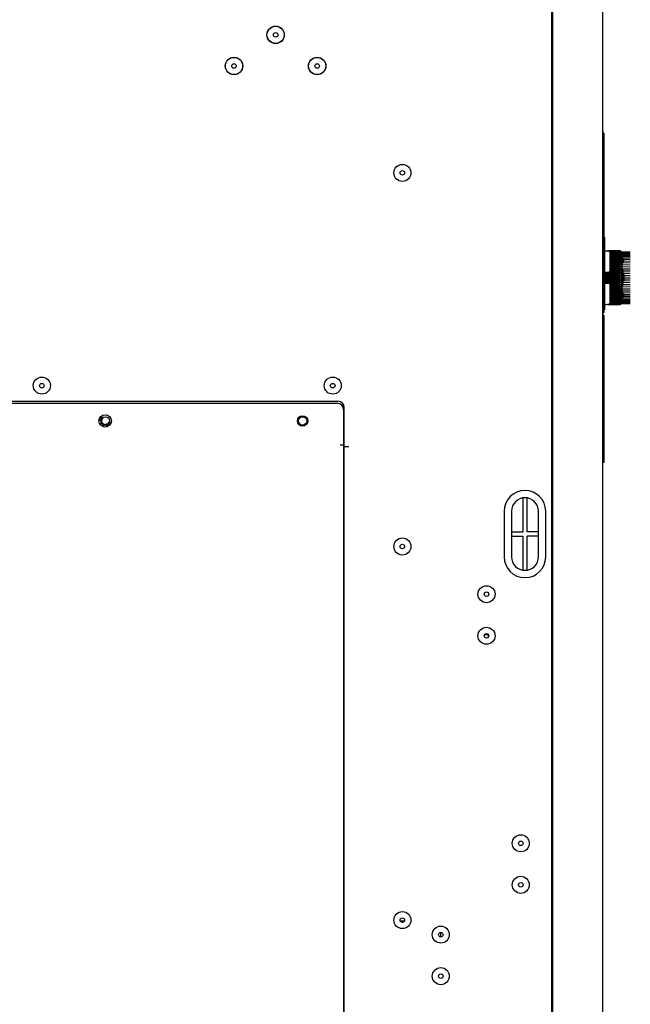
# Model space of a CAD drawing. Header units: millimetres. Extents: x 1117 to 38156, y -1945 to 7303.
# Tile 480 of 656: x 20832 to 21126, y 1415 to 1889. Entities that reach past the tile are written whole.
import ezdxf

# ---------------------------------------------------------------- set-up
doc = ezdxf.new("R2010")
doc.units = ezdxf.units.MM

msp = doc.modelspace()

# ---------------------------------------------------------------- linework, layer by layer
at = {"color": 7, "linetype": 'Continuous'}
for p, q in [((21088.404, 1020.338), (21088.404, 1907.338)), ((21112.404, 1005.338), (21112.404, 1907.338)), ((21087.904, 1005.338), (21087.904, 1905.338)), ((21112.904, 1832.432), (21112.903, 1832.444)), ((21112.904, 1834.338), (21112.904, 1748.048)), ((21113.204, 1784.338), (21112.904, 1784.338)), ((21113.204, 1784.338), (21113.204, 1749.338)), ((21113.204, 1777.833), (21113.904, 1777.821)), ((21115.312, 1777.633), (21113.204, 1777.67)), ((21113.904, 1777.821), (21113.904, 1777.658)), ((21114.704, 1777.644), (21114.704, 1777.835)), ((21114.704, 1777.835), (21120.523, 1777.733)), ((21120.523, 1777.71), (21114.704, 1777.811)), ((21114.704, 1777.759), (21120.523, 1777.658)), ((21120.523, 1777.589), (21114.704, 1777.689)), ((21115.542, 1777.571), (21120.523, 1777.486)), ((21120.523, 1777.371), (21115.682, 1777.453)), ((21115.774, 1777.297), (21120.523, 1777.217)), ((21120.523, 1777.058), (21115.804, 1777.135)), ((21115.804, 1777.134), (21115.804, 1767.943)), ((21115.804, 1776.931), (21120.523, 1776.854)), ((21120.523, 1776.651), (21115.804, 1776.726)), ((21115.804, 1776.474), (21120.523, 1776.399)), ((21115.804, 1776.238), (21115.904, 1776.238)), ((21115.804, 1775.048), (21115.904, 1775.048)), ((21120.523, 1776.155), (21115.903, 1776.225)), ((21115.904, 1776.238), (21115.904, 1769.638)), ((21115.904, 1775.926), (21120.523, 1775.857)), ((21120.523, 1775.572), (21115.904, 1775.638)), ((21115.904, 1775.296), (21120.523, 1775.23)), ((21120.523, 1774.908), (21115.904, 1774.97)), ((21115.904, 1774.587), (21120.523, 1774.525)), ((21120.523, 1774.167), (21115.904, 1774.224)), ((21121.19, 1777.423), (21125.602, 1777.346)), ((21121.19, 1777.376), (21125.602, 1777.299)), ((21121.19, 1777.232), (21125.602, 1777.156)), ((21121.19, 1776.995), (21125.602, 1776.92)), ((21121.19, 1776.664), (21125.602, 1776.592)), ((21121.19, 1776.244), (21125.602, 1776.174)), ((21121.19, 1775.737), (21125.602, 1775.671)), ((21121.19, 1775.147), (21125.602, 1775.084)), ((21121.19, 1774.479), (21125.602, 1774.42)), ((21121.369, 1777.096), (21121.378, 1777.038)), ((21121.378, 1777.038), (21121.378, 1752.638)), ((21121.658, 1774.338), (21122.361, 1774.338)), ((21115.804, 1772.688), (21115.904, 1772.688)), ((21115.804, 1770.329), (21115.904, 1770.329)), ((21115.804, 1769.638), (21115.904, 1769.638)), ((21120.523, 1769.529), (21115.804, 1769.557)), ((21115.904, 1773.803), (21120.523, 1773.746)), ((21120.523, 1773.356), (21115.904, 1773.407)), ((21115.904, 1772.987), (21121.19, 1772.928)), ((21115.904, 1772.987), (21125.602, 1772.878)), ((21115.904, 1772.95), (21120.523, 1772.899)), ((21120.523, 1772.479), (21115.904, 1772.525)), ((21115.904, 1772.11), (21121.19, 1772.057)), ((21115.904, 1772.11), (21125.602, 1772.013)), ((21115.904, 1772.037), (21120.523, 1771.99)), ((21120.523, 1771.544), (21115.904, 1771.584)), ((21115.904, 1771.177), (21121.19, 1771.131)), ((21115.904, 1771.177), (21125.602, 1771.092)), ((21115.904, 1771.068), (21120.523, 1771.028)), ((21120.523, 1770.558), (21115.904, 1770.592)), ((21115.904, 1770.196), (21121.19, 1770.157)), ((21115.904, 1770.196), (21125.602, 1770.124)), ((21115.904, 1770.052), (21120.523, 1770.018)), ((21121.19, 1773.737), (21120.523, 1773.746)), ((21121.19, 1773.737), (21125.602, 1773.683)), ((21121.734, 1769.388), (21121.735, 1769.514)), ((21121.735, 1769.274), (21121.734, 1769.388)), ((21121.735, 1769.514), (21121.736, 1769.653)), ((21121.736, 1769.653), (21121.739, 1769.803)), ((21121.739, 1769.803), (21121.743, 1770.048)), ((21121.743, 1770.048), (21121.752, 1770.505)), ((21121.751, 1772.672), (21122.451, 1772.672)), ((21121.752, 1770.505), (21121.755, 1770.701)), ((21121.755, 1770.701), (21121.757, 1770.833)), ((21121.758, 1772.242), (21121.758, 1771.139)), ((21115.312, 1767.443), (21113.204, 1767.406)), ((21113.904, 1767.419), (21113.904, 1762.258)), ((21114.704, 1767.338), (21113.904, 1767.366)), ((21114.704, 1766.338), (21113.904, 1766.31)), ((21114.304, 1767.352), (21114.304, 1766.324)), ((21114.604, 1767.044), (21125.602, 1767.01)), ((21114.604, 1765.945), (21125.602, 1765.929)), ((21114.604, 1764.838), (21125.602, 1764.838)), ((21114.704, 1762.244), (21114.704, 1767.433)), ((21120.523, 1767.371), (21114.704, 1767.389)), ((21114.704, 1767.043), (21121.19, 1767.024)), ((21114.704, 1766.801), (21120.523, 1766.784)), ((21120.523, 1766.259), (21114.704, 1766.268)), ((21114.704, 1765.945), (21121.19, 1765.935)), ((21114.704, 1765.674), (21120.523, 1765.665)), ((21120.523, 1765.137), (21114.704, 1765.137)), ((21114.704, 1764.838), (21121.19, 1764.838)), ((21115.803, 1767.909), (21120.523, 1767.888)), ((21115.804, 1769.175), (21121.19, 1769.143)), ((21115.804, 1769.175), (21125.602, 1769.116)), ((21115.804, 1768.997), (21120.523, 1768.968)), ((21120.523, 1768.464), (21115.804, 1768.485)), ((21115.804, 1768.12), (21121.19, 1768.096)), ((21115.804, 1768.12), (21125.602, 1768.076)), ((21121.684, 1768.924), (21121.467, 1769.176)), ((21121.658, 1764.838), (21122.361, 1764.838)), ((21121.709, 1768.89), (21121.684, 1768.924)), ((21121.735, 1769.172), (21121.735, 1769.274)), ((21121.737, 1769.082), (21121.735, 1769.172)), ((21121.743, 1768.909), (21121.741, 1768.939)), ((21121.747, 1768.838), (21121.839, 1768.838)), ((21121.751, 1766.338), (21122.451, 1766.338)), ((21121.758, 1768.726), (21121.758, 1766.338)), ((21122.447, 1766.038), (21122.661, 1766.038)), ((21122.635, 1765.719), (21122.466, 1765.719)), ((21122.484, 1765.028), (21122.637, 1765.028)), ((21122.638, 1764.709), (21122.484, 1764.709)), ((21113.204, 1762.27), (21115.312, 1762.233)), ((21113.904, 1763.366), (21114.704, 1763.338)), ((21114.704, 1762.338), (21113.904, 1762.31)), ((21114.304, 1763.352), (21114.304, 1762.324)), ((21114.604, 1763.731), (21125.602, 1763.748)), ((21114.604, 1762.633), (21125.602, 1762.666)), ((21114.704, 1764.54), (21120.523, 1764.54)), ((21120.523, 1764.012), (21114.704, 1764.003)), ((21114.704, 1763.732), (21121.19, 1763.742)), ((21114.704, 1763.409), (21120.523, 1763.417)), ((21120.523, 1762.893), (21114.704, 1762.875)), ((21114.704, 1762.633), (21121.19, 1762.653)), ((21114.704, 1762.288), (21120.523, 1762.305)), ((21120.523, 1761.789), (21115.803, 1761.768)), ((21115.804, 1761.734), (21115.804, 1752.543)), ((21115.804, 1761.557), (21125.602, 1761.601)), ((21115.804, 1761.557), (21121.19, 1761.581)), ((21115.804, 1761.188), (21115.904, 1761.188)), ((21115.904, 1761.192), (21120.523, 1761.213)), ((21115.904, 1761.188), (21115.904, 1753.439)), ((21120.523, 1760.708), (21115.904, 1760.681)), ((21115.904, 1760.502), (21125.602, 1760.56)), ((21115.904, 1760.502), (21121.19, 1760.534)), ((21115.904, 1760.12), (21120.523, 1760.148)), ((21121.684, 1760.753), (21121.467, 1760.501)), ((21121.684, 1760.753), (21121.684, 1760.753)), ((21121.734, 1760.31), (21121.735, 1760.424)), ((21121.735, 1760.184), (21121.734, 1760.31)), ((21121.74, 1759.815), (21121.737, 1759.971)), ((21121.747, 1760.838), (21121.839, 1760.838)), ((21121.751, 1763.338), (21122.451, 1763.338)), ((21121.758, 1763.338), (21121.758, 1760.952)), ((21122.448, 1763.538), (21122.65, 1763.538)), ((21122.461, 1763.858), (21122.63, 1763.858)), ((21115.804, 1758.938), (21115.904, 1758.938)), ((21115.804, 1756.138), (21115.904, 1756.138)), ((21115.804, 1756.085), (21115.904, 1756.085)), ((21115.804, 1755.979), (21115.904, 1755.979)), ((21115.804, 1755.766), (21115.904, 1755.766)), ((21115.804, 1755.553), (21115.904, 1755.553)), ((21115.804, 1755.34), (21115.904, 1755.34)), ((21115.804, 1755.128), (21115.904, 1755.128)), ((21115.903, 1757.152), (21120.523, 1757.198)), ((21120.523, 1756.778), (21115.903, 1756.726)), ((21115.903, 1756.269), (21120.523, 1756.321)), ((21120.523, 1759.659), (21115.904, 1759.625)), ((21115.904, 1759.481), (21125.602, 1759.552)), ((21115.904, 1759.481), (21121.19, 1759.52)), ((21115.904, 1759.084), (21120.523, 1759.118)), ((21120.523, 1758.649), (21115.904, 1758.609)), ((21115.904, 1758.5), (21125.602, 1758.584)), ((21115.904, 1758.5), (21121.19, 1758.546)), ((21115.904, 1758.092), (21120.523, 1758.133)), ((21120.523, 1757.686), (21115.904, 1757.64)), ((21115.904, 1757.567), (21125.602, 1757.664)), ((21115.904, 1757.567), (21121.19, 1757.62)), ((21115.904, 1756.69), (21125.602, 1756.798)), ((21115.904, 1756.69), (21121.19, 1756.749)), ((21121.19, 1755.939), (21115.904, 1755.874)), ((21115.904, 1755.452), (21120.523, 1755.509)), ((21120.523, 1755.152), (21115.904, 1755.09)), ((21121.19, 1755.939), (21125.602, 1755.994)), ((21121.19, 1755.198), (21125.602, 1755.257)), ((21121.658, 1755.338), (21122.361, 1755.338)), ((21121.752, 1759.184), (21121.74, 1759.815)), ((21121.751, 1757.004), (21122.451, 1757.004)), ((21121.755, 1758.985), (21121.752, 1759.184)), ((21121.757, 1758.844), (21121.755, 1758.985)), ((21121.757, 1758.844), (21121.758, 1758.537)), ((21121.758, 1758.537), (21121.758, 1757.435)), ((21113.204, 1752.006), (21115.312, 1752.043)), ((21113.204, 1751.844), (21113.904, 1751.856)), ((21113.904, 1752.019), (21113.904, 1751.856)), ((21114.704, 1751.987), (21120.523, 1752.088)), ((21114.704, 1751.842), (21114.704, 1752.033)), ((21120.523, 1752.018), (21114.704, 1751.917)), ((21114.704, 1751.865), (21120.523, 1751.966)), ((21120.523, 1751.943), (21114.704, 1751.842)), ((21120.523, 1752.191), (21115.542, 1752.105)), ((21115.687, 1752.224), (21120.523, 1752.306)), ((21120.523, 1752.46), (21115.773, 1752.38)), ((21115.804, 1754.915), (21115.904, 1754.915)), ((21115.804, 1754.809), (21115.904, 1754.809)), ((21115.804, 1754.755), (21115.904, 1754.755)), ((21115.804, 1754.702), (21115.904, 1754.702)), ((21115.804, 1754.596), (21115.904, 1754.596)), ((21115.804, 1754.436), (21115.904, 1754.436)), ((21115.804, 1754.33), (21115.904, 1754.33)), ((21115.804, 1754.117), (21115.904, 1754.117)), ((21115.804, 1753.851), (21115.904, 1753.851)), ((21115.804, 1753.692), (21115.904, 1753.692)), ((21115.804, 1753.638), (21115.904, 1753.638)), ((21115.804, 1753.438), (21115.904, 1753.438)), ((21120.523, 1753.278), (21115.804, 1753.203)), ((21115.804, 1752.951), (21120.523, 1753.026)), ((21120.523, 1752.823), (21115.804, 1752.746)), ((21115.804, 1752.542), (21120.523, 1752.619)), ((21120.523, 1754.446), (21115.903, 1754.38)), ((21115.903, 1753.452), (21120.523, 1753.522)), ((21115.904, 1754.707), (21120.523, 1754.769)), ((21115.904, 1754.038), (21120.523, 1754.104)), ((21120.523, 1753.82), (21115.904, 1753.75)), ((21121.19, 1754.529), (21125.602, 1754.592)), ((21121.19, 1753.939), (21125.602, 1754.006)), ((21121.19, 1753.432), (21125.602, 1753.502)), ((21121.19, 1753.012), (21125.602, 1753.085)), ((21121.19, 1752.682), (21125.602, 1752.757)), ((21121.19, 1752.445), (21125.602, 1752.52)), ((21121.19, 1752.301), (21125.602, 1752.378)), ((21121.19, 1752.253), (21125.602, 1752.33)), ((21121.369, 1752.581), (21121.378, 1752.638)), ((21112.404, 1746.812), (21112.904, 1746.803)), ((21113.204, 1749.338), (21112.904, 1749.338)), ((21112.904, 1746.803), (21112.904, 1745.175)), ((21112.904, 1745.175), (21112.404, 1745.172)), ((21112.404, 1745.038), (21112.904, 1745.038)), ((21112.904, 1745.038), (21112.904, 1675.873)), ((21112.904, 1738.038), (21112.404, 1738.417)), ((20570.904, 1705.338), (20984.904, 1705.338)), ((20571.154, 1704.338), (20984.654, 1704.338)), ((21112.904, 1702.933), (21112.404, 1703.998)), ((20987.654, 1701.338), (20987.654, 1079.338)), ((20987.904, 1075.338), (20987.904, 1702.338)), ((21112.904, 1698.458), (21112.404, 1701.213)), ((20870.605, 1696.651), (20870.472, 1696.007)), ((20870.472, 1696.007), (20870.554, 1695.99)), ((20870.554, 1695.99), (20870.671, 1696.554)), ((20870.72, 1696.627), (20870.605, 1696.651)), ((20870.671, 1696.554), (20871.113, 1695.874)), ((20871.166, 1695.963), (20870.72, 1696.627)), ((20870.733, 1694.921), (20870.727, 1694.824)), ((20870.727, 1694.824), (20870.75, 1694.744)), ((20870.755, 1694.988), (20870.733, 1694.921)), ((20870.75, 1694.744), (20870.781, 1694.685)), ((20870.814, 1695.056), (20870.755, 1694.988)), ((20870.781, 1694.685), (20870.834, 1694.62)), ((20870.809, 1694.849), (20870.823, 1694.931)), ((20870.825, 1694.783), (20870.809, 1694.849)), ((20870.858, 1695.079), (20870.814, 1695.056)), ((20870.823, 1694.931), (20870.852, 1694.983)), ((20870.855, 1694.724), (20870.825, 1694.783)), ((20870.834, 1694.62), (20870.917, 1694.571)), ((20870.852, 1694.983), (20870.882, 1694.999)), ((20870.901, 1694.674), (20870.855, 1694.724)), ((20870.933, 1695.082), (20870.858, 1695.079)), ((20870.882, 1694.999), (20870.942, 1694.993)), ((20870.976, 1694.639), (20870.901, 1694.674)), ((20870.997, 1695.669), (20870.914, 1695.657)), ((20870.914, 1695.657), (20870.947, 1695.429)), ((20870.917, 1694.571), (20870.984, 1694.551)), ((20871.001, 1695.061), (20870.933, 1695.082)), ((20870.942, 1694.993), (20871.017, 1694.958)), ((20870.958, 1697.249), (20870.943, 1697.176)), ((20870.943, 1697.176), (20870.953, 1697.083)), ((20870.947, 1695.429), (20871.03, 1695.441)), ((20870.953, 1697.083), (20870.984, 1697.015)), ((20870.997, 1697.323), (20870.958, 1697.249)), ((20871.036, 1694.634), (20870.976, 1694.639)), ((20870.984, 1697.015), (20871.039, 1696.949)), ((20870.984, 1694.551), (20871.074, 1694.561)), ((20871.091, 1697.438), (20870.997, 1697.323)), ((20871.03, 1695.441), (20870.997, 1695.669)), ((20871.031, 1695.04), (20871.001, 1695.061)), ((20871.017, 1694.958), (20871.063, 1694.908)), ((20871.045, 1695.159), (20871.031, 1695.077)), ((20871.031, 1695.077), (20871.031, 1695.04)), ((20871.066, 1694.649), (20871.036, 1694.634)), ((20871.039, 1696.949), (20871.234, 1696.789)), ((20871.041, 1697.138), (20871.047, 1697.198)), ((20871.06, 1697.081), (20871.041, 1697.138)), ((20871.104, 1695.227), (20871.045, 1695.159)), ((20871.047, 1697.198), (20871.075, 1697.259)), ((20871.101, 1697.025), (20871.06, 1697.081)), ((20871.063, 1694.908), (20871.093, 1694.85)), ((20871.095, 1694.702), (20871.066, 1694.649)), ((20871.074, 1694.561), (20871.119, 1694.584)), ((20871.075, 1697.259), (20871.169, 1697.374)), ((20871.156, 1697.491), (20871.091, 1697.438)), ((20871.093, 1694.85), (20871.109, 1694.784)), ((20871.109, 1694.784), (20871.095, 1694.702)), ((20871.296, 1696.866), (20871.101, 1697.025)), ((20871.148, 1695.25), (20871.104, 1695.227)), ((20871.105, 1695.079), (20871.142, 1695.154)), ((20871.106, 1695.005), (20871.105, 1695.079)), ((20871.122, 1694.939), (20871.106, 1695.005)), ((20871.113, 1695.874), (20871.245, 1695.846)), ((20871.119, 1694.584), (20871.163, 1694.645)), ((20871.153, 1694.881), (20871.122, 1694.939)), ((20871.142, 1695.154), (20871.187, 1695.178)), ((20871.238, 1695.26), (20871.148, 1695.25)), ((20871.198, 1694.83), (20871.153, 1694.881)), ((20871.224, 1697.52), (20871.156, 1697.491)), ((20871.163, 1694.645), (20871.185, 1694.712)), ((20871.28, 1696.511), (20871.166, 1695.963)), ((20871.169, 1697.374), (20871.224, 1697.414)), ((20871.185, 1694.712), (20871.184, 1694.749)), ((20871.184, 1694.749), (20871.214, 1694.727)), ((20871.187, 1695.178), (20871.269, 1695.165)), ((20871.259, 1694.788), (20871.198, 1694.83)), ((20871.214, 1694.727), (20871.29, 1694.693)), ((20871.318, 1697.529), (20871.224, 1697.52)), ((20871.224, 1697.414), (20871.281, 1697.431)), ((20871.234, 1696.789), (20871.309, 1696.749)), ((20871.306, 1695.24), (20871.238, 1695.26)), ((20871.245, 1695.846), (20871.379, 1696.491)), ((20871.341, 1694.775), (20871.259, 1694.788)), ((20871.269, 1695.165), (20871.329, 1695.123)), ((20871.379, 1696.491), (20871.28, 1696.511)), ((20871.281, 1697.431), (20871.331, 1697.412)), ((20871.29, 1694.693), (20871.379, 1694.703)), ((20871.359, 1696.836), (20871.296, 1696.866)), ((20871.389, 1695.191), (20871.306, 1695.24)), ((20871.309, 1696.749), (20871.382, 1696.732)), ((20871.393, 1697.488), (20871.318, 1697.529)), ((20871.329, 1695.123), (20871.375, 1695.072)), ((20871.331, 1697.412), (20871.393, 1697.488)), ((20871.386, 1694.799), (20871.341, 1694.775)), ((20871.419, 1696.829), (20871.359, 1696.836)), ((20871.375, 1695.072), (20871.406, 1695.014)), ((20871.379, 1694.703), (20871.424, 1694.726)), ((20871.382, 1696.732), (20871.476, 1696.74)), ((20871.422, 1694.874), (20871.386, 1694.799)), ((20871.442, 1695.126), (20871.389, 1695.191)), ((20871.406, 1695.014), (20871.421, 1694.948)), ((20871.476, 1696.846), (20871.419, 1696.829)), ((20871.421, 1694.948), (20871.422, 1694.874)), ((20871.424, 1694.726), (20871.483, 1694.794)), ((20871.488, 1695.038), (20871.442, 1695.126)), ((20871.512, 1694.524), (20871.454, 1694.463)), ((20871.454, 1694.463), (20871.621, 1694.305)), ((20871.531, 1696.887), (20871.476, 1696.846)), ((20871.476, 1696.74), (20871.544, 1696.77)), ((20871.483, 1694.794), (20871.505, 1694.861)), ((20871.511, 1694.958), (20871.488, 1695.038)), ((20871.505, 1694.861), (20871.511, 1694.958)), ((20871.679, 1694.366), (20871.512, 1694.524)), ((20871.625, 1697.001), (20871.531, 1696.887)), ((20871.544, 1696.77), (20871.609, 1696.823)), ((20871.609, 1696.823), (20871.703, 1696.937)), ((20871.621, 1694.305), (20871.679, 1694.366)), ((20871.653, 1697.063), (20871.625, 1697.001)), ((20871.692, 1697.244), (20871.63, 1697.167)), ((20871.63, 1697.167), (20871.658, 1697.122)), ((20871.658, 1697.122), (20871.653, 1697.063)), ((20871.747, 1697.178), (20871.692, 1697.244)), ((20871.703, 1696.937), (20871.742, 1697.012)), ((20871.742, 1697.012), (20871.757, 1697.084)), ((20871.757, 1697.084), (20871.747, 1697.178)), ((20871.991, 1694.094), (20871.815, 1693.676)), ((20871.815, 1693.676), (20871.906, 1693.638)), ((20871.878, 1694.251), (20871.839, 1694.158)), ((20871.839, 1694.158), (20871.991, 1694.094)), ((20872.03, 1694.187), (20871.878, 1694.251)), ((20871.906, 1693.638), (20872.446, 1693.903)), ((20871.958, 1693.761), (20872.082, 1694.056)), ((20872.34, 1693.947), (20871.958, 1693.761)), ((20872.121, 1694.404), (20872.03, 1694.187)), ((20872.082, 1694.056), (20872.34, 1693.947)), ((20872.212, 1694.366), (20872.121, 1694.404)), ((20872.121, 1694.149), (20872.212, 1694.366)), ((20872.485, 1693.996), (20872.121, 1694.149)), ((20872.446, 1693.903), (20872.485, 1693.996)), ((20872.701, 1693.935), (20872.697, 1693.851)), ((20872.697, 1693.851), (20872.927, 1693.839)), ((20872.932, 1693.923), (20872.701, 1693.935)), ((20872.927, 1693.839), (20872.932, 1693.923)), ((20873.151, 1694.092), (20873.139, 1694.018)), ((20873.139, 1694.018), (20873.163, 1693.937)), ((20873.194, 1694.175), (20873.151, 1694.092)), ((20873.163, 1693.937), (20873.214, 1693.883)), ((20873.248, 1694.226), (20873.194, 1694.175)), ((20873.214, 1693.883), (20873.297, 1693.837)), ((20873.238, 1694.03), (20873.255, 1694.088)), ((20873.253, 1693.982), (20873.238, 1694.03)), ((20873.321, 1694.266), (20873.248, 1694.226)), ((20873.299, 1693.943), (20873.253, 1693.982)), ((20873.255, 1694.088), (20873.293, 1694.135)), ((20873.293, 1694.135), (20873.351, 1694.17)), ((20873.297, 1693.837), (20873.37, 1693.824)), ((20873.356, 1693.926), (20873.299, 1693.943)), ((20873.403, 1693.659), (20873.308, 1693.63)), ((20873.308, 1693.63), (20873.339, 1693.587)), ((20873.447, 1694.305), (20873.321, 1694.266)), ((20873.339, 1693.587), (20873.406, 1693.537)), ((20873.351, 1694.17), (20873.477, 1694.208)), ((20873.424, 1693.929), (20873.356, 1693.926)), ((20873.37, 1693.824), (20873.453, 1693.832)), ((20873.428, 1693.631), (20873.403, 1693.659)), ((20873.406, 1693.537), (20873.483, 1693.508)), ((20873.519, 1693.957), (20873.424, 1693.929)), ((20873.47, 1693.609), (20873.428, 1693.631)), ((20873.531, 1694.313), (20873.447, 1694.305)), ((20873.453, 1693.832), (20873.548, 1693.861)), ((20873.522, 1693.607), (20873.47, 1693.609)), ((20873.477, 1694.208), (20873.545, 1694.211)), ((20873.483, 1693.508), (20873.567, 1693.515)), ((20873.586, 1693.961), (20873.519, 1693.957)), ((20873.616, 1693.636), (20873.522, 1693.607)), ((20873.624, 1694.288), (20873.531, 1694.313)), ((20873.545, 1694.211), (20873.606, 1694.177)), ((20873.548, 1693.861), (20873.6, 1693.859)), ((20873.567, 1693.515), (20873.646, 1693.539)), ((20873.659, 1693.948), (20873.586, 1693.961)), ((20873.6, 1693.859), (20873.657, 1693.841)), ((20873.606, 1694.177), (20873.637, 1694.134)), ((20873.659, 1693.666), (20873.616, 1693.636)), ((20873.696, 1694.222), (20873.624, 1694.288)), ((20873.637, 1694.134), (20873.731, 1694.163)), ((20873.646, 1693.539), (20873.704, 1693.575)), ((20873.657, 1693.841), (20873.687, 1693.798)), ((20873.742, 1693.902), (20873.659, 1693.948)), ((20873.696, 1693.713), (20873.659, 1693.666)), ((20873.687, 1693.798), (20873.697, 1693.766)), ((20873.731, 1694.163), (20873.696, 1694.222)), ((20873.697, 1693.766), (20873.696, 1693.713)), ((20873.704, 1693.575), (20873.757, 1693.626)), ((20873.777, 1693.843), (20873.742, 1693.902)), ((20873.757, 1693.626), (20873.8, 1693.709)), ((20873.797, 1693.779), (20873.777, 1693.843)), ((20873.8, 1693.709), (20873.797, 1693.779)), ((20874.139, 1694.262), (20874.125, 1694.18)), ((20874.125, 1694.18), (20874.135, 1694.097)), ((20874.135, 1694.097), (20874.157, 1694.049)), ((20874.187, 1694.33), (20874.139, 1694.262)), ((20874.157, 1694.049), (20874.203, 1694)), ((20874.235, 1694.858), (20874.163, 1694.79)), ((20874.163, 1694.79), (20874.404, 1694.532)), ((20874.404, 1694.532), (20874.187, 1694.33)), ((20874.203, 1694), (20874.249, 1693.974)), ((20874.218, 1694.152), (20874.219, 1694.199)), ((20874.241, 1694.104), (20874.218, 1694.152)), ((20874.219, 1694.199), (20874.244, 1694.245)), ((20874.774, 1694.28), (20874.235, 1694.858)), ((20874.275, 1694.067), (20874.241, 1694.104)), ((20874.244, 1694.245), (20874.473, 1694.459)), ((20874.249, 1693.974), (20874.331, 1693.959)), ((20874.321, 1694.042), (20874.275, 1694.067)), ((20874.368, 1694.039), (20874.321, 1694.042)), ((20874.331, 1693.959), (20874.414, 1693.967)), ((20874.416, 1694.061), (20874.368, 1694.039)), ((20874.443, 1695.313), (20874.408, 1695.221)), ((20874.408, 1695.221), (20875.069, 1694.973)), ((20874.414, 1693.967), (20874.485, 1694.011)), ((20874.645, 1694.274), (20874.416, 1694.061)), ((20875.104, 1695.065), (20874.443, 1695.313)), ((20874.473, 1694.459), (20874.645, 1694.274)), ((20874.485, 1694.011), (20874.774, 1694.28)), ((20875.069, 1694.973), (20874.976, 1694.726)), ((20874.976, 1694.726), (20875.055, 1694.696)), ((20875.055, 1694.696), (20875.275, 1695.282)), ((20875.196, 1695.311), (20875.104, 1695.065)), ((20875.275, 1695.282), (20875.196, 1695.311)), ((20985.954, 1684.338), (20987.654, 1684.338)), ((20987.904, 1685.338), (20987.654, 1685.338)), ((20990.104, 1683.338), (20987.904, 1683.338)), ((21112.904, 1675.873), (21112.412, 1675.865)), ((20987.654, 1664.838), (20987.904, 1664.838)), ((21073.904, 1658.761), (21073.904, 1642.338)), ((21075.904, 1658.761), (21073.904, 1658.761)), ((21075.904, 1642.338), (21075.904, 1658.761)), ((21064.904, 1652.338), (21064.904, 1630.338)), ((21068.404, 1652.338), (21068.404, 1630.338)), ((21081.404, 1630.338), (21081.404, 1652.338)), ((21084.904, 1630.338), (21084.904, 1652.338)), ((21068.404, 1642.338), (21073.904, 1642.338)), ((21081.404, 1642.338), (21075.904, 1642.338)), ((21068.404, 1640.338), (21073.904, 1640.338)), ((21073.904, 1640.338), (21073.904, 1623.916)), ((21075.904, 1623.916), (21075.904, 1640.338)), ((21081.404, 1640.338), (21075.904, 1640.338)), ((20987.904, 1624.838), (20987.654, 1624.838)), ((21073.904, 1623.916), (21075.904, 1623.916)), ((20987.904, 1600.338), (20987.654, 1600.338)), ((21057.366, 1592.838), (21055.404, 1592.838)), ((21057.404, 1591.908), (21057.404, 1592.768)), ((20987.654, 1560.338), (20987.904, 1560.338)), ((20987.904, 1517.338), (20987.654, 1517.338)), ((20987.904, 1503.838), (20987.654, 1503.838)), ((21016.866, 1454.838), (21014.941, 1454.838)), ((21034.404, 1447.248), (21034.404, 1449.428))]:
    msp.add_line(p, q, dxfattribs=at)
for points in [[(21121.758, 1768.724), (21121.756, 1768.761), (21121.73, 1768.851), (21121.709, 1768.89)], [(21121.741, 1768.939), (21121.74, 1768.97), (21121.739, 1769.004), (21121.738, 1769.042), (21121.737, 1769.082)], [(21121.75, 1768.797), (21121.749, 1768.809), (21121.748, 1768.823), (21121.746, 1768.841), (21121.745, 1768.861), (21121.744, 1768.884), (21121.743, 1768.91)], [(21121.746, 1768.841), (21121.745, 1768.861), (21121.744, 1768.884), (21121.743, 1768.909)], [(21121.684, 1760.753), (21121.717, 1760.799), (21121.755, 1760.909), (21121.758, 1760.952)], [(21121.735, 1760.424), (21121.736, 1760.525), (21121.737, 1760.571), (21121.737, 1760.614), (21121.739, 1760.654), (21121.74, 1760.69), (21121.741, 1760.724), (21121.742, 1760.755), (21121.743, 1760.782), (21121.745, 1760.807), (21121.746, 1760.828), (21121.747, 1760.847), (21121.748, 1760.863), (21121.749, 1760.876), (21121.75, 1760.886), (21121.751, 1760.893), (21121.751, 1760.894)], [(21121.737, 1759.971), (21121.735, 1760.116), (21121.735, 1760.184)]]:
    msp.add_lwpolyline(points, dxfattribs=at)
at = {"color": 7, "linetype": 'Continuous', "const_width": 0.071}
msp.add_lwpolyline([(21034.626, 1447.272, 0.0446133), (21034.404, 1447.35)], format="xyb", dxfattribs=at)
at = {"color": 7, "linetype": 'Continuous'}
for centre, radius in [((20954.904, 1881.838), 4.2), ((20954.904, 1881.838), 4.145), ((20954.904, 1881.838), 1.09), ((20934.904, 1866.838), 4.2), ((20934.904, 1866.838), 4.145), ((20974.904, 1866.838), 4.2), ((20974.904, 1866.838), 4.145), ((20934.904, 1866.838), 1.09), ((20974.904, 1866.838), 1.09), ((21015.904, 1815.338), 4.1), ((21015.904, 1815.338), 1.09), ((20842.404, 1712.838), 4.1), ((20842.404, 1712.838), 1.09), ((20982.404, 1712.838), 4.1), ((20982.404, 1712.838), 1.09), ((20872.904, 1695.838), 3), ((20967.904, 1695.838), 2.5), ((20872.904, 1695.838), 2), ((20967.904, 1695.838), 2), ((21015.904, 1635.338), 4.1), ((21015.904, 1635.338), 1.09), ((21056.404, 1612.338), 4.1), ((21056.404, 1612.338), 1.09), ((21056.404, 1592.338), 4.1), ((21056.404, 1592.338), 1.09), ((21072.904, 1492.338), 4.1), ((21072.904, 1492.338), 1.09), ((21072.904, 1472.338), 4.1), ((21072.904, 1472.338), 1.09), ((21015.904, 1455.338), 4.1), ((21015.904, 1455.338), 1.09), ((21034.404, 1448.338), 4.1), ((21034.404, 1448.338), 1.09), ((21034.404, 1428.338), 4.1), ((21034.404, 1428.338), 1.09)]:
    msp.add_circle(centre, radius, dxfattribs=at)
for centre, radius, start, end in [((21112.404, 1834.338), 0.5, 0, 90), ((21115.304, 1777.134), 0.5, 0.0142, 89), ((21120.507, 1776.823), 0.91, 88.55489, 88.99961), ((21120.508, 1776.87), 0.84, 88.65528, 89.00345), ((21120.506, 1776.648), 1.011, 81.46307, 89.00424), ((21120.51, 1776.803), 0.787, 88.23315, 89.01454), ((21120.507, 1776.813), 0.921, 78.90978, 88.55492), ((21120.507, 1776.81), 0.923, 78.92259, 88.44704), ((21120.507, 1776.66), 0.998, 79.88594, 81.45412), ((21120.509, 1776.671), 0.987, 74.10412, 79.90253), ((21120.508, 1776.819), 0.915, 75.55466, 78.89137), ((21120.511, 1776.828), 0.905, 67.7718, 75.57651), ((21120.513, 1776.682), 0.975, 72.19477, 74.09983), ((21120.52, 1776.704), 0.952, 66.12277, 72.21771), ((21120.512, 1776.831), 0.902, 63.78633, 67.77005), ((21120.526, 1776.718), 0.938, 65.37005, 66.11533), ((21120.518, 1776.843), 0.889, 55.79234, 63.80194), ((21120.536, 1776.738), 0.914, 58.59478, 65.40345), ((21120.546, 1776.754), 0.896, 57.35425, 58.58405), ((21120.52, 1776.847), 0.884, 52.2943, 55.78942), ((21120.558, 1776.773), 0.873, 50.95113, 57.38378), ((21120.524, 1776.851), 0.878, 40.66947, 52.30074), ((21120.524, 1776.851), 0.878, 40.66702, 52.3035), ((21120.568, 1776.786), 0.857, 49.80247, 50.94181), ((21120.581, 1776.801), 0.837, 43.34882, 49.82902), ((21120.507, 1776.837), 0.9, 16.72489, 40.66532), ((21121.259, 1775.838), 0.2, 9.49673, 53.33926), ((21099.758, 1772.242), 22, 5.46914, 9.49673), ((21101.588, 1772.428), 20.161, 3.15714, 5.43763), ((21101.954, 1772.453), 20.494, 3.42993, 5.27982), ((21048.543, 1768.649), 72.956, 1.71102, 3.29294), ((21099.231, 1772.286), 22.522, 2.81657, 3.18721), ((21096.011, 1772.142), 25.745, 1.18003, 2.78408), ((21099.758, 1772.242), 22, 0, 1.12245), ((21090.571, 1771.141), 31.187, 359.43458, 359.9935), ((21100.073, 1772.332), 22.378, 3.08889, 3.4489), ((21096.515, 1772.161), 25.941, 1.13025, 3.04388), ((21115.304, 1767.943), 0.5, 271, 359.9858), ((21121.839, 1768.638), 0.2, 10.95278, 90), ((21102.204, 1764.838), 20.2, 4.26124, 10.95278), ((21102.204, 1764.838), 20.233, 359.01333, 0.9982), ((21102.204, 1764.838), 20.281, 357.22794, 359.63334), ((21102.204, 1764.838), 20.281, 0.53497, 2.48925), ((21102.204, 1764.838), 20.45, 2.46864, 3.36396), ((21102.204, 1764.838), 20.475, 356.35976, 3.35989), ((21102.204, 1764.838), 20.435, 359.6361, 0.53095), ((21102.204, 1764.838), 20.488, 356.36207, 2.46408), ((21107.761, 1764.924), 14.941, 3.38395, 4.27775), ((21107.576, 1764.763), 15.127, 1.84612, 3.62378), ((21107.77, 1764.924), 14.933, 2.94758, 3.38389), ((21107.78, 1764.925), 14.923, 0.89411, 2.94765), ((21107.588, 1764.764), 15.115, 0.28364, 1.84591), ((21107.59, 1764.764), 15.113, 359.20108, 0.28353), ((21115.304, 1761.734), 0.5, 0.0142, 89), ((21121.839, 1761.038), 0.2, 270, 349.04722), ((21102.204, 1764.838), 20.2, 349.04722, 355.73876), ((21102.204, 1764.838), 20.45, 356.35534, 357.2509), ((21107.56, 1764.765), 15.143, 355.35367, 356.43731), ((21107.579, 1764.764), 15.124, 356.43729, 359.20054), ((21049.09, 1761.005), 72.409, 356.69944, 358.2943), ((21099.758, 1757.435), 22, 350.50327, 354.53086), ((21101.588, 1757.249), 20.161, 354.56237, 356.84286), ((21099.231, 1757.391), 22.522, 356.81278, 357.18331), ((21096.012, 1757.534), 25.745, 357.21581, 358.81998), ((21099.758, 1757.435), 22, 358.87755, 0), ((21101.647, 1757.249), 20.802, 354.73055, 356.94036), ((21096.515, 1757.516), 25.941, 356.95612, 358.86975), ((21115.304, 1752.543), 0.5, 271, 0.00046), ((21120.51, 1752.875), 0.788, 270.9854, 271.71326), ((21120.505, 1753.03), 1.011, 270.99843, 278.53514), ((21120.507, 1752.848), 0.904, 271.0005, 271.54128), ((21120.507, 1752.867), 0.923, 271.55296, 281.07739), ((21120.508, 1753.013), 0.995, 278.54146, 280.11463), ((21120.508, 1753.011), 0.992, 280.11213, 285.88093), ((21120.51, 1752.849), 0.906, 281.0827, 284.45204), ((21120.509, 1752.855), 0.911, 284.45369, 292.20451), ((21120.514, 1752.99), 0.971, 285.89537, 287.80848), ((21120.518, 1752.979), 0.959, 287.80367, 293.85695), ((21120.514, 1752.841), 0.897, 292.20855, 296.21424), ((21120.527, 1752.958), 0.936, 293.88141, 294.62814), ((21120.516, 1752.837), 0.892, 296.21707, 304.2002), ((21120.533, 1752.943), 0.92, 294.61865, 301.38351), ((21120.546, 1752.922), 0.896, 301.41461, 302.64445), ((21120.52, 1752.83), 0.884, 304.21061, 307.70573), ((21120.555, 1752.907), 0.878, 302.63505, 309.03029), ((21120.524, 1752.826), 0.878, 307.69929, 319.33053), ((21120.524, 1752.825), 0.878, 307.69652, 319.33298), ((21120.568, 1752.891), 0.857, 309.05893, 310.19762), ((21120.578, 1752.879), 0.842, 310.18881, 316.6332), ((21120.507, 1752.84), 0.9, 319.33468, 343.27511), ((21121.259, 1753.838), 0.2, 306.66074, 350.50327), ((21112.404, 1748.048), 0.5, 271, 0.01942), ((20984.654, 1701.338), 3, 0, 90), ((20984.904, 1702.338), 3, 0, 90), ((21112.404, 1676.365), 0.5, 271, 0.01942), ((21074.904, 1652.338), 10, 0, 180), ((21074.904, 1652.338), 6.5, 0, 180), ((21074.904, 1630.338), 10, 180, 0), ((21074.904, 1630.338), 6.5, 180, 0)]:
    msp.add_arc(centre, radius, start, end, dxfattribs=at)
for points, knots in [([(21112.903, 1832.444), (21112.902, 1832.508), (21112.873, 1832.637), (21112.761, 1832.798), (21112.597, 1832.907), (21112.468, 1832.933), (21112.404, 1832.934)], [0, 0, 0, 0, 0.2492152, 0.4994812, 0.7500461, 1, 1, 1, 1]), ([(21121.19, 1777.232), (21121.11, 1777.308), (21120.899, 1777.437), (21120.655, 1777.483), (21120.523, 1777.486)], [0, 0, 0, 0, 0.4547022, 1, 1, 1, 1]), ([(21120.523, 1777.371), (21120.592, 1777.37), (21120.728, 1777.349), (21120.914, 1777.266), (21121.07, 1777.145), (21121.154, 1777.046), (21121.19, 1776.995)], [0, 0, 0, 0, 0.2595562, 0.5138316, 0.760488, 1, 1, 1, 1]), ([(21121.19, 1776.995), (21121.152, 1777.026), (21120.954, 1777.159), (21120.71, 1777.214), (21120.523, 1777.217)], [0, 0, 0, 0, 0.2106679, 1, 1, 1, 1]), ([(21120.523, 1777.058), (21120.592, 1777.057), (21120.729, 1777.034), (21120.973, 1776.92), (21121.117, 1776.773), (21121.19, 1776.664)], [0, 0, 0, 0, 0.2572526, 0.5108737, 1, 1, 1, 1]), ([(21121.19, 1776.664), (21121.106, 1776.723), (21120.888, 1776.819), (21120.654, 1776.852), (21120.523, 1776.854)], [0, 0, 0, 0, 0.4398354, 1, 1, 1, 1]), ([(21120.523, 1776.651), (21120.592, 1776.65), (21120.729, 1776.627), (21120.975, 1776.508), (21121.118, 1776.356), (21121.19, 1776.244)], [0, 0, 0, 0, 0.2547916, 0.5073299, 1, 1, 1, 1]), ([(21121.19, 1776.244), (21121.104, 1776.294), (21120.884, 1776.371), (21120.653, 1776.397), (21120.523, 1776.399)], [0, 0, 0, 0, 0.433009, 1, 1, 1, 1]), ([(21120.523, 1776.155), (21120.592, 1776.154), (21120.73, 1776.13), (21120.916, 1776.037), (21121.071, 1775.903), (21121.154, 1775.794), (21121.19, 1775.737)], [0, 0, 0, 0, 0.2521597, 0.5032023, 0.7524965, 1, 1, 1, 1]), ([(21121.19, 1775.737), (21121.15, 1775.755), (21121.058, 1775.787), (21120.837, 1775.838), (21120.653, 1775.855), (21120.523, 1775.857)], [0, 0, 0, 0, 0.1929477, 0.4275094, 1, 1, 1, 1]), ([(21120.523, 1775.572), (21120.592, 1775.571), (21120.73, 1775.547), (21120.916, 1775.453), (21121.072, 1775.316), (21121.154, 1775.205), (21121.19, 1775.147)], [0, 0, 0, 0, 0.2508356, 0.5012508, 0.750969, 1, 1, 1, 1]), ([(21120.986, 1775.192), (21120.952, 1775.198), (21120.799, 1775.219), (21120.644, 1775.229), (21120.523, 1775.23)], [0, 0, 0, 0, 0.2218359, 1, 1, 1, 1]), ([(21120.523, 1774.908), (21120.592, 1774.907), (21120.73, 1774.883), (21120.916, 1774.788), (21121.072, 1774.649), (21121.154, 1774.538), (21121.19, 1774.479)], [0, 0, 0, 0, 0.2500436, 0.5000977, 0.750094, 1, 1, 1, 1]), ([(21121.19, 1774.479), (21121.098, 1774.493), (21120.875, 1774.514), (21120.653, 1774.523), (21120.523, 1774.525)], [0, 0, 0, 0, 0.4193924, 1, 1, 1, 1]), ([(21120.523, 1774.167), (21120.592, 1774.167), (21120.73, 1774.142), (21120.916, 1774.047), (21121.072, 1773.908), (21121.154, 1773.796), (21121.19, 1773.737)], [0, 0, 0, 0, 0.2498189, 0.4997499, 0.7498194, 1, 1, 1, 1]), ([(21120.528, 1777.71), (21120.596, 1777.709), (21120.73, 1777.689), (21120.914, 1777.616), (21121.069, 1777.51), (21121.153, 1777.422), (21121.19, 1777.376)], [0, 0, 0, 0, 0.2670316, 0.5246219, 0.7687251, 1, 1, 1, 1]), ([(21120.534, 1777.589), (21120.601, 1777.587), (21120.735, 1777.566), (21120.917, 1777.487), (21121.071, 1777.374), (21121.154, 1777.281), (21121.19, 1777.232)], [0, 0, 0, 0, 0.2630881, 0.5188193, 0.7642482, 1, 1, 1, 1]), ([(21121.19, 1775.147), (21121.175, 1775.152), (21121.108, 1775.17), (21121.04, 1775.184), (21120.986, 1775.192)], [0, 0, 0, 0, 0.2183411, 1, 1, 1, 1]), ([(21121.457, 1775.156), (21121.561, 1774.492), (21121.713, 1773.154), (21121.758, 1771.809), (21121.758, 1771.137)], [0, 0, 0, 0, 0.4999689, 1, 1, 1, 1]), ([(21120.523, 1773.356), (21120.592, 1773.355), (21120.73, 1773.331), (21120.916, 1773.236), (21121.072, 1773.098), (21121.154, 1772.986), (21121.19, 1772.928)], [0, 0, 0, 0, 0.2501626, 0.5002089, 0.7501457, 1, 1, 1, 1]), ([(21121.19, 1772.928), (21121.098, 1772.916), (21120.875, 1772.9), (21120.652, 1772.897), (21120.523, 1772.899)], [0, 0, 0, 0, 0.4190005, 1, 1, 1, 1]), ([(21120.523, 1772.479), (21120.592, 1772.478), (21120.73, 1772.455), (21120.916, 1772.361), (21121.072, 1772.225), (21121.154, 1772.115), (21121.19, 1772.057)], [0, 0, 0, 0, 0.2510742, 0.5014754, 0.7510746, 1, 1, 1, 1]), ([(21121.19, 1772.057), (21121.149, 1772.046), (21121.057, 1772.026), (21120.835, 1771.996), (21120.653, 1771.989), (21120.523, 1771.99)], [0, 0, 0, 0, 0.1884633, 0.4218632, 1, 1, 1, 1]), ([(21120.523, 1771.544), (21120.592, 1771.544), (21120.73, 1771.521), (21120.916, 1771.429), (21121.071, 1771.296), (21121.154, 1771.188), (21121.19, 1771.131)], [0, 0, 0, 0, 0.2525196, 0.5035458, 0.7526608, 1, 1, 1, 1]), ([(21121.19, 1771.131), (21121.15, 1771.114), (21121.058, 1771.084), (21120.836, 1771.038), (21120.653, 1771.026), (21120.523, 1771.028)], [0, 0, 0, 0, 0.1922472, 0.4264875, 1, 1, 1, 1]), ([(21120.523, 1770.558), (21120.592, 1770.558), (21120.729, 1770.536), (21120.974, 1770.419), (21121.118, 1770.268), (21121.19, 1770.157)], [0, 0, 0, 0, 0.2552838, 0.5078179, 1, 1, 1, 1]), ([(21121.19, 1770.157), (21121.103, 1770.11), (21120.883, 1770.038), (21120.653, 1770.017), (21120.523, 1770.018)], [0, 0, 0, 0, 0.4317767, 1, 1, 1, 1]), ([(21120.523, 1769.529), (21120.592, 1769.529), (21120.728, 1769.508), (21120.973, 1769.396), (21121.117, 1769.25), (21121.19, 1769.143)], [0, 0, 0, 0, 0.2578686, 0.5114958, 1, 1, 1, 1]), ([(21121.467, 1769.176), (21121.468, 1769.175), (21121.47, 1769.178), (21121.473, 1769.188), (21121.477, 1769.212), (21121.479, 1769.25), (21121.482, 1769.304), (21121.483, 1769.373), (21121.485, 1769.455), (21121.486, 1769.551), (21121.486, 1769.702), (21121.485, 1769.917), (21121.482, 1770.199), (21121.476, 1770.506), (21121.47, 1770.719), (21121.467, 1770.827)], [0, 0, 0, 0, 0.0017487, 0.005467, 0.0198752, 0.0435547, 0.0762605, 0.1177692, 0.1677405, 0.2257513, 0.2912796, 0.4422023, 0.6145763, 0.8025115, 1, 1, 1, 1]), ([(21121.19, 1769.143), (21121.106, 1769.085), (21120.887, 1768.995), (21120.653, 1768.968), (21120.523, 1768.968)], [0, 0, 0, 0, 0.4384901, 1, 1, 1, 1]), ([(21120.523, 1768.464), (21120.592, 1768.464), (21120.728, 1768.444), (21120.913, 1768.364), (21121.07, 1768.245), (21121.154, 1768.147), (21121.19, 1768.096)], [0, 0, 0, 0, 0.2602764, 0.5145594, 0.7608676, 1, 1, 1, 1]), ([(21121.19, 1768.096), (21121.152, 1768.065), (21120.953, 1767.936), (21120.709, 1767.887), (21120.523, 1767.888)], [0, 0, 0, 0, 0.20983, 1, 1, 1, 1]), ([(21120.523, 1767.371), (21120.592, 1767.371), (21120.727, 1767.353), (21120.912, 1767.277), (21121.069, 1767.165), (21121.153, 1767.073), (21121.19, 1767.024)], [0, 0, 0, 0, 0.2638854, 0.5197658, 0.7648242, 1, 1, 1, 1]), ([(21121.19, 1767.024), (21121.11, 1766.95), (21120.898, 1766.824), (21120.654, 1766.783), (21120.523, 1766.784)], [0, 0, 0, 0, 0.4533567, 1, 1, 1, 1]), ([(21120.523, 1766.259), (21120.591, 1766.259), (21120.726, 1766.243), (21120.911, 1766.173), (21121.068, 1766.068), (21121.153, 1765.981), (21121.19, 1765.935)], [0, 0, 0, 0, 0.2679496, 0.5256716, 0.7693504, 1, 1, 1, 1]), ([(21121.19, 1765.935), (21121.112, 1765.854), (21120.903, 1765.713), (21120.655, 1765.665), (21120.523, 1765.665)], [0, 0, 0, 0, 0.4608534, 1, 1, 1, 1]), ([(21120.523, 1765.137), (21120.656, 1765.137), (21120.909, 1765.081), (21121.113, 1764.926), (21121.19, 1764.838)], [0, 0, 0, 0, 0.5319616, 1, 1, 1, 1]), ([(21121.19, 1764.838), (21121.113, 1764.75), (21120.909, 1764.595), (21120.656, 1764.54), (21120.523, 1764.54)], [0, 0, 0, 0, 0.4680504, 1, 1, 1, 1]), ([(21121.379, 1769.176), (21121.397, 1769.177), (21121.426, 1769.178), (21121.455, 1769.177), (21121.467, 1769.176)], [0, 0, 0, 0, 0.6058487, 1, 1, 1, 1]), ([(21121.751, 1766.338), (21121.748, 1766.213), (21121.732, 1765.712), (21121.698, 1765.212), (21121.658, 1764.838)], [0, 0, 0, 0, 0.2497991, 1, 1, 1, 1]), ([(21121.658, 1764.838), (21121.671, 1764.714), (21121.718, 1764.215), (21121.742, 1763.714), (21121.751, 1763.338)], [0, 0, 0, 0, 0.2503323, 1, 1, 1, 1]), ([(21122.361, 1764.838), (21122.374, 1764.963), (21122.419, 1765.462), (21122.442, 1765.963), (21122.451, 1766.338)], [0, 0, 0, 0, 0.250312, 1, 1, 1, 1]), ([(21122.451, 1763.338), (21122.448, 1763.463), (21122.433, 1763.964), (21122.4, 1764.465), (21122.361, 1764.838)], [0, 0, 0, 0, 0.2498113, 1, 1, 1, 1]), ([(21120.523, 1764.012), (21120.655, 1764.012), (21120.903, 1763.964), (21121.112, 1763.823), (21121.19, 1763.742)], [0, 0, 0, 0, 0.5391587, 1, 1, 1, 1]), ([(21121.19, 1763.742), (21121.153, 1763.696), (21121.068, 1763.608), (21120.911, 1763.504), (21120.726, 1763.434), (21120.591, 1763.417), (21120.523, 1763.417)], [0, 0, 0, 0, 0.2306763, 0.4743402, 0.732014, 1, 1, 1, 1]), ([(21120.523, 1762.893), (21120.654, 1762.893), (21120.898, 1762.853), (21121.11, 1762.727), (21121.19, 1762.653)], [0, 0, 0, 0, 0.5466555, 1, 1, 1, 1]), ([(21121.19, 1762.653), (21121.153, 1762.604), (21121.069, 1762.511), (21120.912, 1762.399), (21120.727, 1762.324), (21120.592, 1762.306), (21120.523, 1762.305)], [0, 0, 0, 0, 0.2352027, 0.4802459, 0.7360788, 1, 1, 1, 1]), ([(21120.523, 1761.789), (21120.591, 1761.789), (21120.825, 1761.772), (21121.06, 1761.686), (21121.19, 1761.581)], [0, 0, 0, 0, 0.2891086, 1, 1, 1, 1]), ([(21121.19, 1761.581), (21121.154, 1761.53), (21121.07, 1761.432), (21120.913, 1761.313), (21120.728, 1761.233), (21120.592, 1761.213), (21120.523, 1761.213)], [0, 0, 0, 0, 0.2391595, 0.4854523, 0.7396883, 1, 1, 1, 1]), ([(21120.523, 1760.708), (21120.653, 1760.709), (21120.887, 1760.682), (21121.106, 1760.591), (21121.19, 1760.534)], [0, 0, 0, 0, 0.5615221, 1, 1, 1, 1]), ([(21121.19, 1760.534), (21121.117, 1760.426), (21120.973, 1760.28), (21120.728, 1760.169), (21120.592, 1760.148), (21120.523, 1760.148)], [0, 0, 0, 0, 0.4885158, 0.7420964, 1, 1, 1, 1]), ([(21121.467, 1760.501), (21121.455, 1760.499), (21121.426, 1760.499), (21121.397, 1760.5), (21121.379, 1760.5)], [0, 0, 0, 0, 0.4020911, 1, 1, 1, 1]), ([(21121.467, 1758.849), (21121.47, 1758.958), (21121.476, 1759.171), (21121.482, 1759.478), (21121.485, 1759.76), (21121.486, 1759.974), (21121.486, 1760.126), (21121.485, 1760.221), (21121.483, 1760.304), (21121.482, 1760.372), (21121.479, 1760.426), (21121.477, 1760.465), (21121.473, 1760.488), (21121.47, 1760.498), (21121.468, 1760.501), (21121.467, 1760.501)], [0, 0, 0, 0, 0.1974859, 0.385422, 0.5577963, 0.7087194, 0.7742479, 0.8322589, 0.8822304, 0.9237392, 0.9564451, 0.9801246, 0.9945329, 0.9982513, 1, 1, 1, 1]), ([(21120.523, 1759.659), (21120.653, 1759.66), (21120.883, 1759.639), (21121.103, 1759.567), (21121.19, 1759.52)], [0, 0, 0, 0, 0.5682356, 1, 1, 1, 1]), ([(21121.19, 1759.52), (21121.118, 1759.409), (21120.974, 1759.257), (21120.729, 1759.141), (21120.592, 1759.119), (21120.523, 1759.118)], [0, 0, 0, 0, 0.4921938, 0.7446815, 1, 1, 1, 1]), ([(21120.523, 1758.649), (21120.653, 1758.65), (21120.836, 1758.639), (21121.058, 1758.592), (21121.15, 1758.562), (21121.19, 1758.546)], [0, 0, 0, 0, 0.5735833, 0.8078268, 1, 1, 1, 1]), ([(21121.19, 1758.546), (21121.154, 1758.489), (21121.071, 1758.381), (21120.915, 1758.247), (21120.729, 1758.156), (21120.592, 1758.133), (21120.523, 1758.133)], [0, 0, 0, 0, 0.2474253, 0.4965196, 0.747522, 1, 1, 1, 1]), ([(21120.523, 1757.686), (21120.653, 1757.688), (21120.835, 1757.681), (21121.057, 1757.651), (21121.149, 1757.631), (21121.19, 1757.62)], [0, 0, 0, 0, 0.5781492, 0.8115613, 1, 1, 1, 1]), ([(21121.19, 1757.62), (21121.154, 1757.562), (21121.072, 1757.452), (21120.916, 1757.316), (21120.73, 1757.222), (21120.592, 1757.198), (21120.523, 1757.198)], [0, 0, 0, 0, 0.2489531, 0.4985362, 0.7488917, 1, 1, 1, 1]), ([(21120.523, 1756.778), (21120.652, 1756.78), (21120.875, 1756.776), (21121.098, 1756.761), (21121.19, 1756.749)], [0, 0, 0, 0, 0.5810119, 1, 1, 1, 1]), ([(21121.19, 1756.749), (21121.154, 1756.69), (21121.072, 1756.579), (21120.916, 1756.441), (21120.73, 1756.346), (21120.592, 1756.322), (21120.523, 1756.321)], [0, 0, 0, 0, 0.2498821, 0.4998027, 0.7498033, 1, 1, 1, 1]), ([(21121.19, 1755.939), (21121.154, 1755.881), (21121.072, 1755.769), (21120.916, 1755.63), (21120.73, 1755.534), (21120.592, 1755.51), (21120.523, 1755.509)], [0, 0, 0, 0, 0.2502084, 0.5002617, 0.7501472, 1, 1, 1, 1]), ([(21120.523, 1755.152), (21120.653, 1755.154), (21120.875, 1755.162), (21121.098, 1755.183), (21121.19, 1755.198)], [0, 0, 0, 0, 0.58062, 1, 1, 1, 1]), ([(21121.19, 1755.198), (21121.154, 1755.139), (21121.072, 1755.028), (21120.916, 1754.889), (21120.73, 1754.794), (21120.592, 1754.769), (21120.523, 1754.769)], [0, 0, 0, 0, 0.2499338, 0.499914, 0.7499224, 1, 1, 1, 1]), ([(21121.758, 1758.537), (21121.758, 1757.865), (21121.713, 1756.521), (21121.561, 1755.184), (21121.457, 1754.521)], [0, 0, 0, 0, 0.5000308, 1, 1, 1, 1]), ([(21121.19, 1754.529), (21121.154, 1754.471), (21121.072, 1754.361), (21120.916, 1754.224), (21120.73, 1754.129), (21120.592, 1754.105), (21120.523, 1754.104)], [0, 0, 0, 0, 0.2490588, 0.4987609, 0.7491303, 1, 1, 1, 1]), ([(21120.523, 1754.446), (21120.613, 1754.448), (21120.78, 1754.456), (21120.946, 1754.477), (21121.021, 1754.49)], [0, 0, 0, 0, 0.5397287, 1, 1, 1, 1]), ([(21120.523, 1753.82), (21120.653, 1753.822), (21120.837, 1753.838), (21121.058, 1753.89), (21121.15, 1753.922), (21121.19, 1753.939)], [0, 0, 0, 0, 0.5725619, 0.8071265, 1, 1, 1, 1]), ([(21121.19, 1753.939), (21121.154, 1753.882), (21121.071, 1753.774), (21120.916, 1753.639), (21120.73, 1753.547), (21120.592, 1753.523), (21120.523, 1753.522)], [0, 0, 0, 0, 0.2475895, 0.4968625, 0.7478817, 1, 1, 1, 1]), ([(21120.523, 1753.278), (21120.653, 1753.28), (21120.884, 1753.306), (21121.104, 1753.383), (21121.19, 1753.432)], [0, 0, 0, 0, 0.5670033, 1, 1, 1, 1]), ([(21121.19, 1753.432), (21121.118, 1753.321), (21120.975, 1753.168), (21120.729, 1753.05), (21120.592, 1753.027), (21120.523, 1753.026)], [0, 0, 0, 0, 0.4926817, 0.7451737, 1, 1, 1, 1]), ([(21120.523, 1752.823), (21120.654, 1752.825), (21120.888, 1752.858), (21121.106, 1752.953), (21121.19, 1753.012)], [0, 0, 0, 0, 0.5601769, 1, 1, 1, 1]), ([(21121.19, 1753.012), (21121.117, 1752.904), (21120.973, 1752.756), (21120.729, 1752.643), (21120.592, 1752.62), (21120.523, 1752.619)], [0, 0, 0, 0, 0.489138, 0.7427124, 1, 1, 1, 1]), ([(21120.523, 1752.46), (21120.591, 1752.461), (21120.827, 1752.483), (21121.06, 1752.575), (21121.19, 1752.682)], [0, 0, 0, 0, 0.2878916, 1, 1, 1, 1]), ([(21121.19, 1752.682), (21121.154, 1752.63), (21121.07, 1752.532), (21120.914, 1752.411), (21120.728, 1752.328), (21120.592, 1752.307), (21120.523, 1752.306)], [0, 0, 0, 0, 0.2395392, 0.4861801, 0.7404085, 1, 1, 1, 1]), ([(21120.523, 1752.191), (21120.655, 1752.193), (21120.899, 1752.239), (21121.11, 1752.369), (21121.19, 1752.445)], [0, 0, 0, 0, 0.5453099, 1, 1, 1, 1]), ([(21121.19, 1752.301), (21121.153, 1752.255), (21121.068, 1752.166), (21120.911, 1752.06), (21120.726, 1751.986), (21120.592, 1751.968), (21120.523, 1751.966)], [0, 0, 0, 0, 0.2312354, 0.4753417, 0.7329563, 1, 1, 1, 1]), ([(21121.19, 1752.445), (21121.154, 1752.396), (21121.071, 1752.303), (21120.917, 1752.19), (21120.734, 1752.111), (21120.601, 1752.09), (21120.533, 1752.088)], [0, 0, 0, 0, 0.2357729, 0.4811914, 0.7368846, 1, 1, 1, 1]), ([(21121.021, 1754.49), (21121.037, 1754.493), (21121.094, 1754.504), (21121.15, 1754.517), (21121.19, 1754.529)], [0, 0, 0, 0, 0.2780379, 1, 1, 1, 1])]:
    msp.add_open_spline(points, degree=3, knots=knots, dxfattribs=at)
for points in [[(21122.451, 1766.338), (21122.446, 1765.838), (21122.438, 1765.338), (21122.421, 1764.838)], [(21122.421, 1764.838), (21122.438, 1764.339), (21122.446, 1763.838), (21122.451, 1763.338)]]:
    msp.add_open_spline(points, degree=3, dxfattribs=at)

doc.saveas('drawing.dxf')
